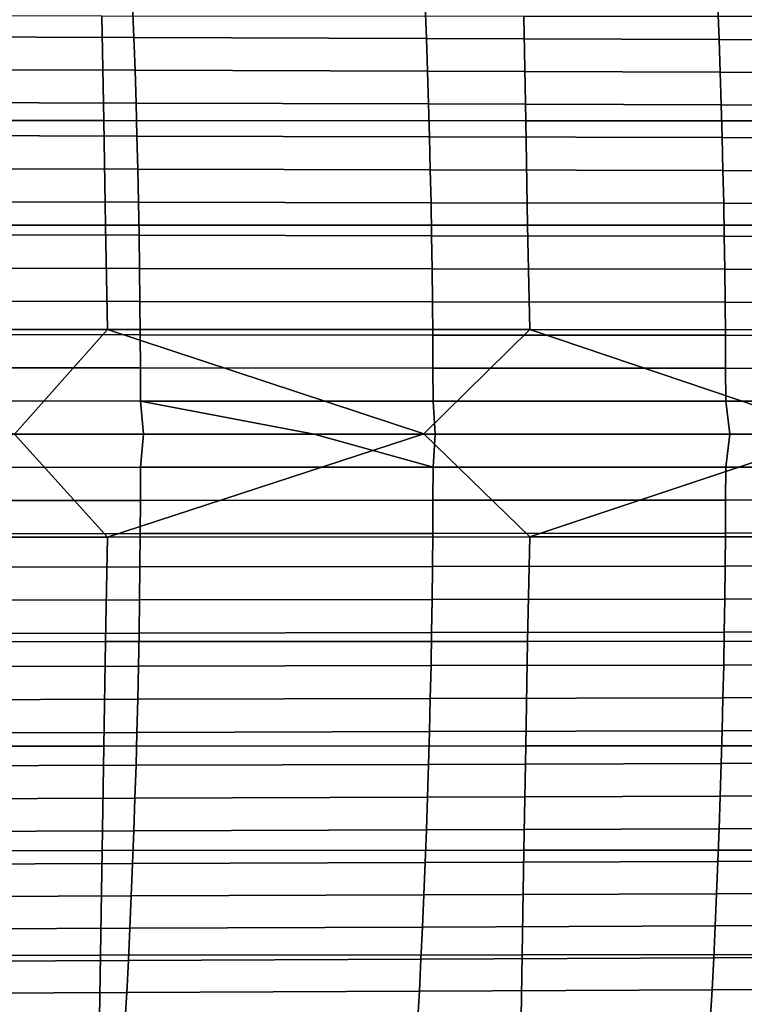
# Model space of a CAD drawing. Header units: metres. Extents: x -23 to 242, y -40 to 23.
# Tile 409 of 450: x 200 to 207, y -5 to 4. Entities that reach past the tile are written whole.
import ezdxf

# ---------------------------------------------------------------- set-up
doc = ezdxf.new("R2010")
doc.units = ezdxf.units.M
doc.layers.add('solid_10171013', color=7, linetype='CONTINUOUS')

msp = doc.modelspace()

# ---------------------------------------------------------------- linework, layer by layer
at = {"layer": 'solid_10171013'}
for points in [[(198.625168, 4.061484, 277.805298), (201.386795, 4.051531, 278.410339), (201.398361, 3.743695, 278.343872), (198.636765, 3.752953, 277.738678)], [(201.386795, 4.051531, 278.410339), (204.149109, 4.041787, 279.012238), (204.160629, 3.734633, 278.945892), (201.398361, 3.743695, 278.343872)], [(204.149109, 4.041787, 279.012238), (206.912186, 4.03202, 279.610321), (206.923676, 3.72555, 279.544159), (204.160629, 3.734633, 278.945892)], [(206.912186, 4.03202, 279.610321), (209.676147, 4.022481, 280.204071), (209.687607, 3.716681, 280.138123), (206.923676, 3.72555, 279.544159)], [(197.114792, 3.947839, 301.095642), (197.130539, 2.961058, 301.120361), (201.113785, 2.959383, 301.824524), (201.097275, 3.94558, 301.8013)], [(201.097275, 3.94558, 301.8013), (201.113785, 2.959383, 301.824524), (205.097107, 2.958011, 302.52832), (205.079849, 3.943729, 302.506439)], [(205.079849, 3.943729, 302.506439), (205.097107, 2.958011, 302.52832), (209.080505, 2.956955, 303.23175), (209.062515, 3.942307, 303.21109)], [(198.636765, 3.752953, 277.738678), (201.398361, 3.743695, 278.343872), (201.408951, 3.434725, 278.282959), (198.647385, 3.44328, 277.677643)], [(201.398361, 3.743695, 278.343872), (204.160629, 3.734633, 278.945892), (204.171188, 3.426352, 278.885132), (201.408951, 3.434725, 278.282959)], [(204.160629, 3.734633, 278.945892), (206.923676, 3.72555, 279.544159), (206.934204, 3.417963, 279.483551), (204.171188, 3.426352, 278.885132)], [(206.923676, 3.72555, 279.544159), (209.687607, 3.716681, 280.138123), (209.69809, 3.409773, 280.077667), (206.934204, 3.417963, 279.483551)], [(198.647385, 3.44328, 277.677643), (201.408951, 3.434725, 278.282959), (201.418564, 3.124756, 278.227631), (198.657028, 3.132599, 277.622192)], [(201.408951, 3.434725, 278.282959), (204.171188, 3.426352, 278.885132), (204.180771, 3.117081, 278.829926), (201.418564, 3.124756, 278.227631)], [(204.171188, 3.426352, 278.885132), (206.934204, 3.417963, 279.483551), (206.943756, 3.109395, 279.428497), (204.180771, 3.117081, 278.829926)], [(206.934204, 3.417963, 279.483551), (209.69809, 3.409773, 280.077667), (209.707611, 3.101892, 280.022797), (206.943756, 3.109395, 279.428497)], [(198.657028, 3.132599, 277.622192), (201.418564, 3.124756, 278.227631), (201.4272, 2.813923, 278.177887), (198.665695, 2.821045, 277.572357)], [(201.418564, 3.124756, 278.227631), (204.180771, 3.117081, 278.829926), (204.189392, 2.806956, 278.780304), (201.4272, 2.813923, 278.177887)], [(204.180771, 3.117081, 278.829926), (206.943756, 3.109395, 279.428497), (206.952347, 2.799982, 279.379028), (204.189392, 2.806956, 278.780304)], [(206.943756, 3.109395, 279.428497), (209.707611, 3.101892, 280.022797), (209.716171, 2.793177, 279.97345), (206.952347, 2.799982, 279.379028)], [(197.130539, 2.961058, 301.120361), (197.147476, 1.974182, 301.138855), (201.131409, 1.973108, 301.841949), (201.113785, 2.959383, 301.824524)], [(201.113785, 2.959383, 301.824524), (201.131409, 1.973108, 301.841949), (205.115417, 1.972228, 302.544769), (205.097107, 2.958011, 302.52832)], [(205.097107, 2.958011, 302.52832), (205.115417, 1.972228, 302.544769), (209.099503, 1.971547, 303.247345), (209.080505, 2.956955, 303.23175)], [(198.665695, 2.821045, 277.572357), (201.4272, 2.813923, 278.177887), (201.43486, 2.502362, 278.133759), (198.673386, 2.508753, 277.528137)], [(201.4272, 2.813923, 278.177887), (204.189392, 2.806956, 278.780304), (204.197021, 2.496114, 278.736298), (201.43486, 2.502362, 278.133759)], [(204.189392, 2.806956, 278.780304), (206.952347, 2.799982, 279.379028), (206.959961, 2.489863, 279.335144), (204.197021, 2.496114, 278.736298)], [(206.952347, 2.799982, 279.379028), (209.716171, 2.793177, 279.97345), (209.723755, 2.483766, 279.929718), (206.959961, 2.489863, 279.335144)], [(198.673386, 2.508753, 277.528137), (201.43486, 2.502362, 278.133759), (201.441544, 2.190208, 278.095276), (198.680084, 2.195855, 277.489532)], [(201.43486, 2.502362, 278.133759), (204.197021, 2.496114, 278.736298), (204.20369, 2.18469, 278.697906), (201.441544, 2.190208, 278.095276)], [(204.197021, 2.496114, 278.736298), (206.959961, 2.489863, 279.335144), (206.966599, 2.179174, 279.296875), (204.20369, 2.18469, 278.697906)], [(206.959961, 2.489863, 279.335144), (209.723755, 2.483766, 279.929718), (209.730362, 2.173797, 279.891571), (206.966599, 2.179174, 279.296875)], [(198.680084, 2.195855, 277.489532), (201.441544, 2.190208, 278.095276), (201.44725, 1.877597, 278.062408), (198.685806, 1.882486, 277.456573)], [(201.441544, 2.190208, 278.095276), (204.20369, 2.18469, 278.697906), (204.209366, 1.872821, 278.665161), (201.44725, 1.877597, 278.062408)], [(204.20369, 2.18469, 278.697906), (206.966599, 2.179174, 279.296875), (206.972244, 1.868053, 279.264221), (204.209366, 1.872821, 278.665161)], [(206.966599, 2.179174, 279.296875), (209.730362, 2.173797, 279.891571), (209.736008, 1.863406, 279.85907), (206.972244, 1.868053, 279.264221)], [(197.147476, 1.974182, 301.138855), (197.16571, 0.987277, 301.151093), (201.150269, 0.986816, 301.853577), (201.131409, 1.973108, 301.841949)], [(201.131409, 1.973108, 301.841949), (201.150269, 0.986816, 301.853577), (205.134903, 0.986437, 302.555847), (205.115417, 1.972228, 302.544769)], [(205.115417, 1.972228, 302.544769), (205.134903, 0.986437, 302.555847), (209.119583, 0.986136, 303.257935), (209.099503, 1.971547, 303.247345)], [(198.685806, 1.882486, 277.456573), (201.44725, 1.877597, 278.062408), (201.451965, 1.564663, 278.035217), (198.690552, 1.568781, 277.429291)], [(201.44725, 1.877597, 278.062408), (204.209366, 1.872821, 278.665161), (204.214066, 1.560644, 278.638062), (201.451965, 1.564663, 278.035217)], [(204.209366, 1.872821, 278.665161), (206.972244, 1.868053, 279.264221), (206.976913, 1.556636, 279.237244), (204.214066, 1.560644, 278.638062)], [(206.972244, 1.868053, 279.264221), (209.736008, 1.863406, 279.85907), (209.740646, 1.552733, 279.832184), (206.976913, 1.556636, 279.237244)], [(198.690552, 1.568781, 277.429291), (201.451965, 1.564663, 278.035217), (201.455704, 1.251542, 278.013672), (198.694305, 1.254872, 277.407623)], [(201.451965, 1.564663, 278.035217), (204.214066, 1.560644, 278.638062), (204.217773, 1.248294, 278.616608), (201.455704, 1.251542, 278.013672)], [(204.214066, 1.560644, 278.638062), (206.976913, 1.556636, 279.237244), (206.980606, 1.245061, 279.215912), (204.217773, 1.248294, 278.616608)], [(206.976913, 1.556636, 279.237244), (209.740646, 1.552733, 279.832184), (209.744324, 1.241914, 279.810974), (206.980606, 1.245061, 279.215912)], [(198.694305, 1.254872, 277.407623), (201.455704, 1.251542, 278.013672), (201.45845, 0.938369, 277.997803), (198.697083, 0.940896, 277.391632)], [(201.455704, 1.251542, 278.013672), (204.217773, 1.248294, 278.616608), (204.22049, 0.935909, 278.600861), (201.45845, 0.938369, 277.997803)], [(204.217773, 1.248294, 278.616608), (206.980606, 1.245061, 279.215912), (206.983307, 0.933464, 279.200287), (204.22049, 0.935909, 278.600861)], [(206.980606, 1.245061, 279.215912), (209.744324, 1.241914, 279.810974), (209.747009, 0.931087, 279.795471), (206.983307, 0.933464, 279.200287)], [(201.150269, 0.986816, 301.853577), (197.16571, 0.987277, 301.151093), (200.269943, 0.001553, 301.700836)], [(198.697083, 0.940896, 277.391632), (201.45845, 0.938369, 277.997803), (201.460205, 0.62528, 277.98761), (198.698868, 0.626985, 277.381317)], [(201.150269, 0.986816, 301.853577), (200.269943, 0.001553, 301.700836), (201.150543, -0.970878, 301.853699), (204.134369, 0.00169, 302.381714)], [(205.134903, 0.986437, 302.555847), (201.150269, 0.986816, 301.853577), (204.134369, 0.00169, 302.381714)], [(201.45845, 0.938369, 277.997803), (204.22049, 0.935909, 278.600861), (204.222229, 0.623624, 278.59082), (201.460205, 0.62528, 277.98761)], [(205.134903, 0.986437, 302.555847), (204.134369, 0.00169, 302.381714), (205.135178, -0.970256, 302.555969), (208.052841, 0.001786, 303.071991)], [(204.22049, 0.935909, 278.600861), (206.983307, 0.933464, 279.200287), (206.985031, 0.621984, 279.190338), (204.222229, 0.623624, 278.59082)], [(209.119583, 0.986136, 303.257935), (205.134903, 0.986437, 302.555847), (208.052841, 0.001786, 303.071991)], [(206.983307, 0.933464, 279.200287), (209.747009, 0.931087, 279.795471), (209.748703, 0.62039, 279.785645), (206.985031, 0.621984, 279.190338)], [(198.698868, 0.626985, 277.381317), (201.460205, 0.62528, 277.98761), (201.460983, 0.31241, 277.983124), (198.699661, 0.313274, 277.376709)], [(201.460205, 0.62528, 277.98761), (204.222229, 0.623624, 278.59082), (204.222977, 0.311575, 278.586487), (201.460983, 0.31241, 277.983124)], [(204.222229, 0.623624, 278.59082), (206.985031, 0.621984, 279.190338), (206.985748, 0.310756, 279.186127), (204.222977, 0.311575, 278.586487)], [(206.985031, 0.621984, 279.190338), (209.748703, 0.62039, 279.785645), (209.749405, 0.309961, 279.781525), (206.985748, 0.310756, 279.186127)], [(198.737976, -0.00011, 277.386261), (198.699661, 0.313274, 277.376709), (201.460983, 0.31241, 277.983124), (201.487885, -0.000111, 277.990326)], [(203.101364, -0.000108, 278.343292), (201.460983, 0.31241, 277.983124), (204.222977, 0.311575, 278.586487), (204.243637, -0.000104, 278.592407)], [(203.101364, -0.000108, 278.343292), (201.487885, -0.000111, 277.990326), (201.460983, 0.31241, 277.983124)], [(204.243637, -0.000104, 278.592407), (204.222977, 0.311575, 278.586487), (206.985748, 0.310756, 279.186127), (207.024948, -0.000089, 279.196198)], [(207.024948, -0.000089, 279.196198), (206.985748, 0.310756, 279.186127), (209.749405, 0.309961, 279.781525), (209.760208, -0.000065, 279.785553)], [(200.269943, 0.001553, 301.700836), (197.16597, -0.971652, 301.151215), (201.150543, -0.970878, 301.853699)], [(204.134369, 0.00169, 302.381714), (201.150543, -0.970878, 301.853699), (205.135178, -0.970256, 302.555969)], [(208.052841, 0.001786, 303.071991), (205.135178, -0.970256, 302.555969), (209.119873, -0.9698, 303.258057)], [(198.699661, -0.313497, 277.376709), (198.737976, -0.00011, 277.386261), (201.487885, -0.000111, 277.990326), (201.460983, -0.312638, 277.983154)], [(201.460983, -0.312638, 277.983154), (201.487885, -0.000111, 277.990326), (203.101364, -0.000108, 278.343292), (204.222977, -0.311787, 278.586487)], [(204.222977, -0.311787, 278.586487), (203.101364, -0.000108, 278.343292), (204.243637, -0.000104, 278.592407)], [(204.222977, -0.311787, 278.586487), (204.243637, -0.000104, 278.592407), (207.024948, -0.000089, 279.196198), (206.985748, -0.31093, 279.186127)], [(206.985748, -0.31093, 279.186127), (207.024948, -0.000089, 279.196198), (209.760208, -0.000065, 279.785553), (209.749405, -0.310088, 279.781525)], [(198.698868, -0.627225, 277.381348), (198.699661, -0.313497, 277.376709), (201.460983, -0.312638, 277.983154), (201.460205, -0.625525, 277.98761)], [(201.460205, -0.625525, 277.98761), (201.460983, -0.312638, 277.983154), (204.222977, -0.311787, 278.586487), (204.222229, -0.623848, 278.59082)], [(204.222229, -0.623848, 278.59082), (204.222977, -0.311787, 278.586487), (206.985748, -0.31093, 279.186127), (206.985031, -0.622168, 279.190369)], [(206.985031, -0.622168, 279.190369), (206.985748, -0.31093, 279.186127), (209.749405, -0.310088, 279.781525), (209.748703, -0.62052, 279.785645)], [(198.697083, -0.941154, 277.391632), (198.698868, -0.627225, 277.381348), (201.460205, -0.625525, 277.98761), (201.45845, -0.938631, 277.997803)], [(201.45845, -0.938631, 277.997803), (201.460205, -0.625525, 277.98761), (204.222229, -0.623848, 278.59082), (204.22049, -0.936145, 278.600891)], [(204.22049, -0.936145, 278.600891), (204.222229, -0.623848, 278.59082), (206.985031, -0.622168, 279.190369), (206.983307, -0.933661, 279.200287)], [(206.983307, -0.933661, 279.200287), (206.985031, -0.622168, 279.190369), (209.748703, -0.62052, 279.785645), (209.747009, -0.93122, 279.795471)], [(201.150543, -0.970878, 301.853699), (197.16597, -0.971652, 301.151215), (197.14772, -1.958618, 301.139038), (201.131668, -1.957237, 301.842133)], [(198.694305, -1.255149, 277.407654), (198.697083, -0.941154, 277.391632), (201.45845, -0.938631, 277.997803), (201.455704, -1.251821, 278.013672)], [(205.135178, -0.970256, 302.555969), (201.150543, -0.970878, 301.853699), (201.131668, -1.957237, 301.842133), (205.115677, -1.956118, 302.544952)], [(201.455704, -1.251821, 278.013672), (201.45845, -0.938631, 277.997803), (204.22049, -0.936145, 278.600891), (204.217773, -1.248544, 278.616638)], [(204.217773, -1.248544, 278.616638), (204.22049, -0.936145, 278.600891), (206.983307, -0.933661, 279.200287), (206.980606, -1.24527, 279.215942)], [(209.119873, -0.9698, 303.258057), (205.135178, -0.970256, 302.555969), (205.115677, -1.956118, 302.544952), (209.099762, -1.955285, 303.247528)], [(206.980606, -1.24527, 279.215942), (206.983307, -0.933661, 279.200287), (209.747009, -0.93122, 279.795471), (209.744324, -1.242051, 279.811005)], [(198.690552, -1.569076, 277.429291), (198.694305, -1.255149, 277.407654), (201.455704, -1.251821, 278.013672), (201.451965, -1.564961, 278.035217)], [(201.451965, -1.564961, 278.035217), (201.455704, -1.251821, 278.013672), (204.217773, -1.248544, 278.616638), (204.21405, -1.560908, 278.638062)], [(204.21405, -1.560908, 278.638062), (204.217773, -1.248544, 278.616638), (206.980606, -1.24527, 279.215942), (206.976913, -1.556859, 279.237274)], [(206.976913, -1.556859, 279.237274), (206.980606, -1.24527, 279.215942), (209.744324, -1.242051, 279.811005), (209.740646, -1.552875, 279.832214)], [(198.685806, -1.882801, 277.456604), (198.690552, -1.569076, 277.429291), (201.451965, -1.564961, 278.035217), (201.44725, -1.877914, 278.062439)], [(201.44725, -1.877914, 278.062439), (201.451965, -1.564961, 278.035217), (204.21405, -1.560908, 278.638062), (204.209351, -1.8731, 278.665192)], [(204.209351, -1.8731, 278.665192), (204.21405, -1.560908, 278.638062), (206.976913, -1.556859, 279.237274), (206.972244, -1.86829, 279.264252)], [(206.972244, -1.86829, 279.264252), (206.976913, -1.556859, 279.237274), (209.740646, -1.552875, 279.832214), (209.735992, -1.863554, 279.85907)], [(198.680084, -2.19619, 277.489594), (198.685806, -1.882801, 277.456604), (201.44725, -1.877914, 278.062439), (201.441544, -2.190545, 278.095306)], [(201.441544, -2.190545, 278.095306), (201.44725, -1.877914, 278.062439), (204.209351, -1.8731, 278.665192), (204.203674, -2.184984, 278.697937)], [(204.203674, -2.184984, 278.697937), (204.209351, -1.8731, 278.665192), (206.972244, -1.86829, 279.264252), (206.966583, -2.179426, 279.296906)], [(206.966583, -2.179426, 279.296906), (206.972244, -1.86829, 279.264252), (209.735992, -1.863554, 279.85907), (209.730362, -2.173951, 279.891602)], [(201.131668, -1.957237, 301.842133), (197.14772, -1.958618, 301.139038), (197.130753, -2.945588, 301.120667), (201.114014, -2.943617, 301.824799)], [(205.115677, -1.956118, 302.544952), (201.131668, -1.957237, 301.842133), (201.114014, -2.943617, 301.824799), (205.097351, -2.942014, 302.528564)], [(209.099762, -1.955285, 303.247528), (205.115677, -1.956118, 302.544952), (205.097351, -2.942014, 302.528564), (209.08075, -2.940809, 303.231995)], [(198.67337, -2.509109, 277.528168), (198.680084, -2.19619, 277.489594), (201.441544, -2.190545, 278.095306), (201.43486, -2.502719, 278.13382)], [(201.43486, -2.502719, 278.13382), (201.441544, -2.190545, 278.095306), (204.203674, -2.184984, 278.697937), (204.197021, -2.496423, 278.736328)], [(204.197021, -2.496423, 278.736328), (204.203674, -2.184984, 278.697937), (206.966583, -2.179426, 279.296906), (206.959946, -2.490131, 279.335175)], [(206.959946, -2.490131, 279.335175), (206.966583, -2.179426, 279.296906), (209.730362, -2.173951, 279.891602), (209.723755, -2.483927, 279.929749)], [(198.66568, -2.821423, 277.572418), (198.67337, -2.509109, 277.528168), (201.43486, -2.502719, 278.13382), (201.4272, -2.8143, 278.177948)], [(201.4272, -2.8143, 278.177948), (201.43486, -2.502719, 278.13382), (204.197021, -2.496423, 278.736328), (204.189377, -2.807282, 278.780334)], [(204.189377, -2.807282, 278.780334), (204.197021, -2.496423, 278.736328), (206.959946, -2.490131, 279.335175), (206.952347, -2.800266, 279.379059)], [(206.952347, -2.800266, 279.379059), (206.959946, -2.490131, 279.335175), (209.723755, -2.483927, 279.929749), (209.716171, -2.793346, 279.97348)], [(198.657013, -3.132998, 277.622253), (198.66568, -2.821423, 277.572418), (201.4272, -2.8143, 278.177948), (201.418549, -3.125154, 278.227661)], [(201.418549, -3.125154, 278.227661), (201.4272, -2.8143, 278.177948), (204.189377, -2.807282, 278.780334), (204.180771, -3.117424, 278.829956)], [(204.180771, -3.117424, 278.829956), (204.189377, -2.807282, 278.780334), (206.952347, -2.800266, 279.379059), (206.943756, -3.109695, 279.428528)], [(206.943756, -3.109695, 279.428528), (206.952347, -2.800266, 279.379059), (209.716171, -2.793346, 279.97348), (209.707611, -3.10207, 280.022797)], [(201.114014, -2.943617, 301.824799), (197.130753, -2.945588, 301.120667), (197.11499, -3.932495, 301.096008), (201.097488, -3.929952, 301.801636)], [(205.097351, -2.942014, 302.528564), (201.114014, -2.943617, 301.824799), (201.097488, -3.929952, 301.801636), (205.080078, -3.927881, 302.506775)], [(209.08075, -2.940809, 303.231995), (205.097351, -2.942014, 302.528564), (205.080078, -3.927881, 302.506775), (209.062744, -3.926317, 303.211395)], [(198.647369, -3.4437, 277.677704), (198.657013, -3.132998, 277.622253), (201.418549, -3.125154, 278.227661), (201.408936, -3.435144, 278.28302)], [(201.408936, -3.435144, 278.28302), (201.418549, -3.125154, 278.227661), (204.180771, -3.117424, 278.829956), (204.171173, -3.426713, 278.885193)], [(204.171173, -3.426713, 278.885193), (204.180771, -3.117424, 278.829956), (206.943756, -3.109695, 279.428528), (206.934204, -3.418281, 279.483612)], [(206.934204, -3.418281, 279.483612), (206.943756, -3.109695, 279.428528), (209.707611, -3.10207, 280.022797), (209.69809, -3.40996, 280.077698)], [(198.636749, -3.753395, 277.73877), (198.647369, -3.4437, 277.677704), (201.408936, -3.435144, 278.28302), (201.398346, -3.744136, 278.343933)], [(201.398346, -3.744136, 278.343933), (201.408936, -3.435144, 278.28302), (204.171173, -3.426713, 278.885193), (204.160614, -3.735011, 278.945953)], [(204.160614, -3.735011, 278.945953), (204.171173, -3.426713, 278.885193), (206.934204, -3.418281, 279.483612), (206.923676, -3.725886, 279.54422)], [(206.923676, -3.725886, 279.54422), (206.934204, -3.418281, 279.483612), (209.69809, -3.40996, 280.077698), (209.687592, -3.716879, 280.138153)], [(206.912186, -4.032373, 279.610382), (206.923676, -3.725886, 279.54422), (209.687592, -3.716879, 280.138153), (209.676147, -4.022689, 280.204102)], [(198.625153, -4.061948, 277.805389), (198.636749, -3.753395, 277.73877), (201.398346, -3.744136, 278.343933), (201.38678, -4.051994, 278.410431)], [(201.38678, -4.051994, 278.410431), (201.398346, -3.744136, 278.343933), (204.160614, -3.735011, 278.945953), (204.149094, -4.042184, 279.012299)], [(204.149094, -4.042184, 279.012299), (204.160614, -3.735011, 278.945953), (206.923676, -3.725886, 279.54422), (206.912186, -4.032373, 279.610382)], [(201.097488, -3.929952, 301.801636), (197.11499, -3.932495, 301.096008), (197.100327, -4.919277, 301.065033), (201.082001, -4.916186, 301.772583)], [(205.080078, -3.927881, 302.506775), (201.097488, -3.929952, 301.801636), (201.082001, -4.916186, 301.772583), (205.063782, -4.913665, 302.479462)], [(209.062744, -3.926317, 303.211395), (205.080078, -3.927881, 302.506775), (205.063782, -4.913665, 302.479462), (209.045639, -4.911757, 303.185669)], [(198.612595, -4.369226, 277.877625), (198.625153, -4.061948, 277.805389), (201.38678, -4.051994, 278.410431), (201.374252, -4.358582, 278.482513)], [(201.374252, -4.358582, 278.482513), (201.38678, -4.051994, 278.410431), (204.149094, -4.042184, 279.012299), (204.136597, -4.348094, 279.084198)], [(204.136597, -4.348094, 279.084198), (204.149094, -4.042184, 279.012299), (206.912186, -4.032373, 279.610382), (206.899719, -4.337606, 279.682068)], [(206.899719, -4.337606, 279.682068), (206.912186, -4.032373, 279.610382), (209.676147, -4.022689, 280.204102), (209.663727, -4.327253, 280.275574)], [(198.599045, -4.675095, 277.955383), (198.612595, -4.369226, 277.877625), (201.374252, -4.358582, 278.482513), (201.360748, -4.663766, 278.56012)], [(201.360748, -4.663766, 278.56012), (201.374252, -4.358582, 278.482513), (204.136597, -4.348094, 279.084198), (204.123138, -4.652606, 279.161621)], [(204.123138, -4.652606, 279.161621), (204.136597, -4.348094, 279.084198), (206.899719, -4.337606, 279.682068), (206.886307, -4.641447, 279.759277)], [(206.886307, -4.641447, 279.759277), (206.899719, -4.337606, 279.682068), (209.663727, -4.327253, 280.275574), (209.65036, -4.630433, 280.352539)], [(204.108719, -4.955582, 279.244537), (204.123138, -4.652606, 279.161621), (206.886307, -4.641447, 279.759277), (206.871933, -4.943758, 279.84198)], [(206.871933, -4.943758, 279.84198), (206.886307, -4.641447, 279.759277), (209.65036, -4.630433, 280.352539), (209.636032, -4.93209, 280.434967)], [(198.584534, -4.979419, 278.038727), (198.599045, -4.675095, 277.955383), (201.360748, -4.663766, 278.56012), (201.346283, -4.96741, 278.64325)], [(201.346283, -4.96741, 278.64325), (201.360748, -4.663766, 278.56012), (204.123138, -4.652606, 279.161621), (204.108719, -4.955582, 279.244537)], [(201.082001, -4.916186, 301.772583), (197.100327, -4.919277, 301.065033), (197.086792, -5.905926, 301.027802), (201.067566, -5.902319, 301.73764)], [(205.063782, -4.913665, 302.479462), (201.082001, -4.916186, 301.772583), (201.067566, -5.902319, 301.73764), (205.048462, -5.899376, 302.446655)], [(209.045639, -4.911757, 303.185669), (205.063782, -4.913665, 302.479462), (205.048462, -5.899376, 302.446655), (209.029449, -5.897145, 303.154816)], [(198.569046, -5.282065, 278.127625), (198.584534, -4.979419, 278.038727), (201.346283, -4.96741, 278.64325), (201.330856, -5.269379, 278.731903)], [(201.330856, -5.269379, 278.731903), (201.346283, -4.96741, 278.64325), (204.108719, -4.955582, 279.244537), (204.093338, -5.256886, 279.332977)], [(204.093338, -5.256886, 279.332977), (204.108719, -4.955582, 279.244537), (206.871933, -4.943758, 279.84198), (206.856598, -5.244403, 279.930115)], [(206.856598, -5.244403, 279.930115), (206.871933, -4.943758, 279.84198), (209.636032, -4.93209, 280.434967), (209.620758, -5.232088, 280.522858)], [(198.552597, -5.5829, 278.222046), (198.569046, -5.282065, 278.127625), (201.330856, -5.269379, 278.731903), (201.314453, -5.569537, 278.82608)], [(201.314453, -5.569537, 278.82608), (201.330856, -5.269379, 278.731903), (204.093338, -5.256886, 279.332977), (204.076996, -5.556384, 279.42688)], [(204.076996, -5.556384, 279.42688), (204.093338, -5.256886, 279.332977), (206.856598, -5.244403, 279.930115), (206.840317, -5.543245, 280.023743)], [(206.840317, -5.543245, 280.023743), (206.856598, -5.244403, 279.930115), (209.620758, -5.232088, 280.522858), (209.604523, -5.530288, 280.61618)]]:
    msp.add_3dface(points, dxfattribs=at)

doc.saveas('drawing.dxf')
